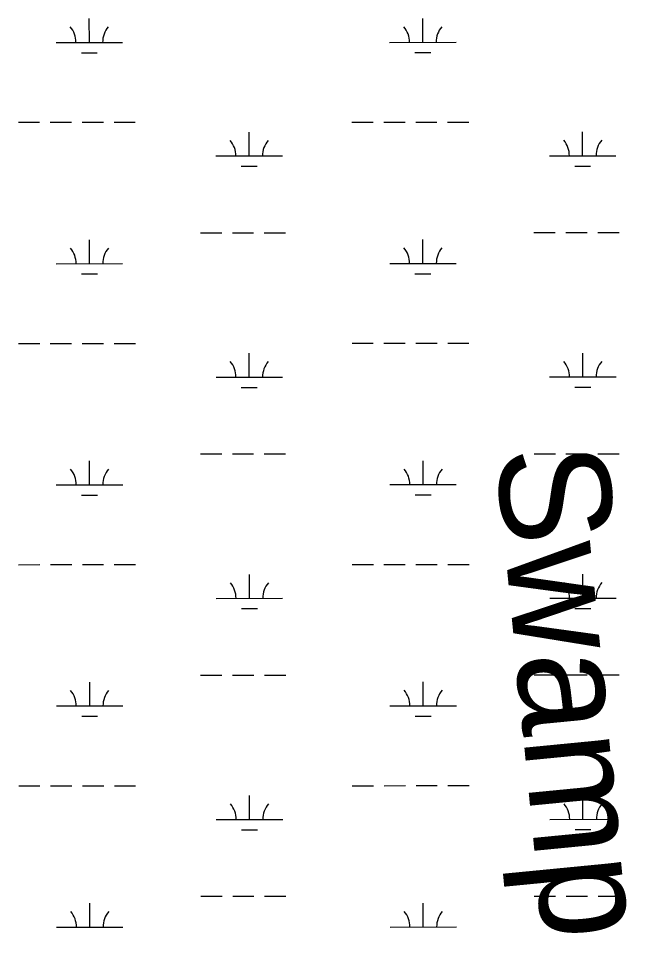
# Model space of a CAD drawing. Extents: x 3279314 to 3317160, y 734079 to 759431.
# Drawn here: x 3312439 to 3313356, y 742827 to 744208 of the extents above; entities that cross this region are included whole.
import ezdxf

# ---------------------------------------------------------------- set-up
doc = ezdxf.new("R2010")
doc.units = 0
doc.layers.add('V-RIVR-IDEN', color=7, linetype='Continuous')
doc.layers.add('V-WETL-SWMP', color=7, linetype='Continuous')

msp = doc.modelspace()

# ---------------------------------------------------------------- linework, layer by layer
at = {"layer": 'V-WETL-SWMP'}
for p, q in [((3312545.9, 744172.2), (3312545.8, 744208.2)), ((3313047.8, 744172.5), (3313047.8, 744208.5)), ((3312495.9, 744172.2), (3312595.9, 744172.2)), ((3312997.8, 744172.4), (3313097.8, 744172.5)), ((3312533.9, 744156.8), (3312557.9, 744156.8)), ((3313035.8, 744157), (3313059.8, 744157)), ((3312439.1, 744052.1), (3312471.1, 744052.1)), ((3312487.1, 744052.1), (3312519.1, 744052.1)), ((3312535.1, 744052.1), (3312567.1, 744052.2)), ((3312583.1, 744052.2), (3312615.1, 744052.2)), ((3312941, 744052.3), (3312973, 744052.4)), ((3312989, 744052.4), (3313021, 744052.4)), ((3313037, 744052.4), (3313069, 744052.4)), ((3313085, 744052.4), (3313117, 744052.4)), ((3312786.4, 744001.5), (3312786.4, 744037.5)), ((3313288.3, 744001.8), (3313288.3, 744037.8)), ((3312736.4, 744001.5), (3312836.4, 744001.5)), ((3313238.3, 744001.8), (3313338.3, 744001.8)), ((3312774.4, 743986.1), (3312798.4, 743986.1)), ((3313276.3, 743986.3), (3313300.3, 743986.4)), ((3312713.1, 743886.1), (3312745.1, 743886.1)), ((3312761.1, 743886.1), (3312793.1, 743886.1)), ((3312809.1, 743886.1), (3312841.1, 743886.1)), ((3313215, 743886.3), (3313247, 743886.3)), ((3313263, 743886.3), (3313295, 743886.3)), ((3313311, 743886.4), (3313343, 743886.4)), ((3312546, 743839.5), (3312546, 743875.5)), ((3313047.9, 743839.8), (3313047.9, 743875.8)), ((3312496, 743839.5), (3312596, 743839.6)), ((3312997.9, 743839.8), (3313097.9, 743839.8)), ((3313035.9, 743824.4), (3313059.9, 743824.4)), ((3312534, 743824.1), (3312558, 743824.1)), ((3312439.2, 743719.4), (3312471.2, 743719.4)), ((3312487.2, 743719.4), (3312519.2, 743719.5)), ((3312535.2, 743719.5), (3312567.2, 743719.5)), ((3312583.2, 743719.5), (3312615.2, 743719.5)), ((3312941.2, 743719.7), (3312973.2, 743719.7)), ((3312989.2, 743719.7), (3313021.2, 743719.7)), ((3313037.2, 743719.7), (3313069.2, 743719.7)), ((3313085.2, 743719.7), (3313117.2, 743719.8)), ((3312786.6, 743668.8), (3312786.6, 743704.8)), ((3313288.5, 743669.1), (3313288.5, 743705.1)), ((3312736.6, 743668.8), (3312836.6, 743668.9)), ((3313238.5, 743669.1), (3313338.5, 743669.1)), ((3312774.6, 743653.4), (3312798.6, 743653.4)), ((3313276.5, 743653.7), (3313300.5, 743653.7)), ((3312713.2, 743553.4), (3312745.2, 743553.4)), ((3312761.2, 743553.4), (3312793.2, 743553.4)), ((3312809.2, 743553.4), (3312841.2, 743553.4)), ((3313215.2, 743553.6), (3313247.2, 743553.6)), ((3313263.2, 743553.7), (3313295.2, 743553.7)), ((3313311.2, 743553.7), (3313343.2, 743553.7)), ((3312546.2, 743506.9), (3312546.2, 743542.9)), ((3313048.1, 743507.1), (3313048.1, 743543.1)), ((3312496.2, 743506.8), (3312596.2, 743506.9)), ((3312998.1, 743507.1), (3313098.1, 743507.1)), ((3312534.2, 743491.4), (3312558.2, 743491.4)), ((3313036.1, 743491.7), (3313060.1, 743491.7)), ((3312439.4, 743386.7), (3312471.4, 743386.8)), ((3312487.4, 743386.8), (3312519.4, 743386.8)), ((3312535.4, 743386.8), (3312567.4, 743386.8)), ((3312583.4, 743386.8), (3312615.4, 743386.8)), ((3312941.3, 743387), (3312973.3, 743387)), ((3312989.3, 743387), (3313021.3, 743387)), ((3313037.3, 743387), (3313069.3, 743387.1)), ((3313085.3, 743387.1), (3313117.3, 743387.1)), ((3312786.8, 743336.2), (3312786.7, 743372.2)), ((3313288.7, 743336.4), (3313288.7, 743372.4)), ((3312736.8, 743336.1), (3312836.8, 743336.2)), ((3313238.7, 743336.4), (3313338.7, 743336.5)), ((3312774.8, 743320.7), (3312798.8, 743320.7)), ((3313276.7, 743321), (3313300.7, 743321)), ((3312713.4, 743220.7), (3312745.4, 743220.7)), ((3312761.4, 743220.7), (3312793.4, 743220.7)), ((3312809.4, 743220.8), (3312841.4, 743220.8)), ((3313215.3, 743221), (3313247.3, 743221)), ((3313263.3, 743221), (3313295.3, 743221)), ((3313311.3, 743221), (3313343.3, 743221)), ((3312546.4, 743174.2), (3312546.4, 743210.2)), ((3313048.3, 743174.4), (3313048.3, 743210.4)), ((3312496.4, 743174.2), (3312596.4, 743174.2)), ((3312998.3, 743174.4), (3313098.3, 743174.5)), ((3312534.4, 743158.7), (3312558.4, 743158.8)), ((3313036.3, 743159), (3313060.3, 743159)), ((3312439.6, 743054.1), (3312471.6, 743054.1)), ((3312487.6, 743054.1), (3312519.6, 743054.1)), ((3312535.6, 743054.1), (3312567.6, 743054.1)), ((3312583.6, 743054.1), (3312615.6, 743054.2)), ((3312941.5, 743054.3), (3312973.5, 743054.3)), ((3312989.5, 743054.3), (3313021.5, 743054.4)), ((3313037.5, 743054.4), (3313069.5, 743054.4)), ((3313085.5, 743054.4), (3313117.5, 743054.4)), ((3312786.9, 743003.5), (3312786.9, 743039.5)), ((3313288.8, 743003.8), (3313288.8, 743039.8)), ((3312736.9, 743003.5), (3312836.9, 743003.5)), ((3313238.8, 743003.7), (3313338.8, 743003.8)), ((3312774.9, 742988.1), (3312798.9, 742988.1)), ((3313276.8, 742988.3), (3313300.8, 742988.3)), ((3312713.6, 742888), (3312745.6, 742888)), ((3312761.6, 742888.1), (3312793.6, 742888.1)), ((3312809.6, 742888.1), (3312841.6, 742888.1)), ((3313215.5, 742888.3), (3313247.5, 742888.3)), ((3313263.5, 742888.3), (3313295.5, 742888.3)), ((3313311.5, 742888.3), (3313343.5, 742888.3)), ((3312546.5, 742841.5), (3312546.5, 742877.5)), ((3313048.4, 742841.8), (3313048.4, 742877.8)), ((3312496.5, 742841.5), (3312596.5, 742841.5)), ((3312998.4, 742841.7), (3313098.4, 742841.8))]:
    msp.add_line(p, q, dxfattribs=at)
for centre, start, end in [((3312490.6, 744172.7), 359.2573, 40.801), ((3312601.1, 744172.7), 139.2573, 180.801), ((3312992.5, 744172.9), 359.2573, 40.801), ((3313103, 744173), 139.2573, 180.801), ((3312731.2, 744002), 359.2573, 40.801), ((3312841.7, 744002), 139.2573, 180.801), ((3313233.1, 744002.2), 359.2573, 40.801), ((3313343.6, 744002.3), 139.2573, 180.801), ((3312490.8, 743840), 359.2573, 40.801), ((3312601.3, 743840), 139.2573, 180.801), ((3312992.7, 743840.2), 359.2573, 40.801), ((3313103.2, 743840.3), 139.2573, 180.801), ((3312731.3, 743669.3), 359.2573, 40.801), ((3312841.8, 743669.3), 139.2573, 180.801), ((3313233.3, 743669.5), 359.2573, 40.801), ((3313343.7, 743669.6), 139.2573, 180.801), ((3312491, 743507.3), 359.2573, 40.801), ((3312601.4, 743507.4), 139.2573, 180.801), ((3312992.9, 743507.6), 359.2573, 40.801), ((3313103.4, 743507.6), 139.2573, 180.801), ((3312731.5, 743336.6), 359.2573, 40.801), ((3312842, 743336.7), 139.2573, 180.801), ((3313233.4, 743336.9), 359.2573, 40.801), ((3313343.9, 743336.9), 139.2573, 180.801), ((3312491.1, 743174.6), 359.2573, 40.801), ((3312601.6, 743174.7), 139.2573, 180.801), ((3312993, 743174.9), 359.2573, 40.801), ((3313103.5, 743174.9), 139.2573, 180.801), ((3312731.7, 743003.9), 359.2573, 40.801), ((3312842.2, 743004), 139.2573, 180.801), ((3313233.6, 743004.2), 359.2573, 40.801), ((3313344.1, 743004.3), 139.2573, 180.801), ((3312491.3, 742842), 359.2573, 40.801), ((3312601.8, 742842), 139.2573, 180.801), ((3312993.2, 742842.2), 359.2573, 40.801), ((3313103.7, 742842.3), 139.2573, 180.801)]:
    msp.add_arc(centre, 35.2, start, end, dxfattribs=at)

# ---------------------------------------------------------------- texts
at = {"layer": 'V-RIVR-IDEN'}
msp.add_text('Swamp', height=167, rotation=275.5466, dxfattribs=at).set_placement((3313157.1, 743559.3))

doc.saveas('drawing.dxf')
